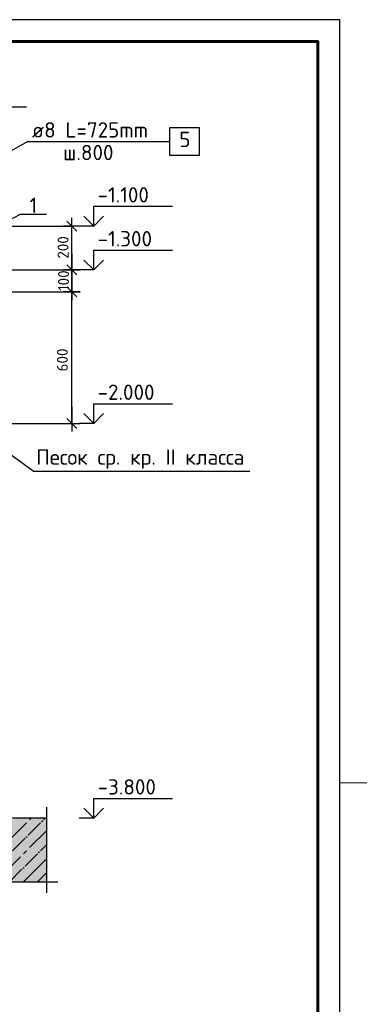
# Model space of a CAD drawing. Header units: millimetres. Extents: x 40580 to 559114, y -343730 to 81020.
# Tile 569 of 656: x 450209 to 457967, y -59845 to -37394. Entities that reach past the tile are written whole.
import ezdxf

# ---------------------------------------------------------------- set-up
doc = ezdxf.new("R2010")
doc.units = ezdxf.units.MM
doc.linetypes.add('______11', pattern=[500, 400, -50, 0, -50])
doc.linetypes.add('______5', pattern=[1100, 800, -100, 100, -100])
for name, color, linetype in [('______________________', 7, 'Continuous'), ('_______________________', 7, 'Continuous'), ('_________________________0', 7, 'Continuous'), ('Тонкие', 7, 'Continuous')]:
    doc.layers.add(name, color=color, linetype=linetype)
doc.layers.add('Standard', color=7, linetype='Continuous', lineweight=25)
doc.styles.add('ISOCPEUR', font='isocpeur.ttf')
doc.linetypes.add('ГОСТ 2.303 8', pattern='A,40,[2,GOST 2.303-68.shx,S=1,R=0,X=0,Y=0],-8', length=48)

# ---------------------------------------------------------------- blocks, each defined once
blk = doc.blocks.new('ALL_ML_STRICH')
at = {"color": 0, "linetype": 'ByBlock', "lineweight": -2}
for p, q in [((-1, 0), (0.5, 0)), ((-0.3, -0.3), (0.3, 0.3)), ((0, -0.5), (0, 0.5))]:
    blk.add_line(p, q, dxfattribs=at)
blk = doc.blocks.new('Из_буфера8386')
at = {"linetype": 'Continuous', "lineweight": 25, "ltscale": 100}
blk.add_lwpolyline([(62, 59400), (62, 0), (42062, 0), (42062, 59400), (62, 59400)], dxfattribs=at)
blk.add_lwpolyline([(62, 59400), (62, 0), (42062, 0), (42062, 59400), (62, 59400)], dxfattribs=at)
at = {"linetype": 'Continuous', "lineweight": 60, "ltscale": 100}
blk.add_lwpolyline([(2062, 58900), (2062, 500), (41562, 500), (41562, 58900), (2062, 58900)], dxfattribs=at)

msp = doc.modelspace()

# ---------------------------------------------------------------- hatches: boundary and pattern name
at = {"layer": 'Standard', "linetype": 'Continuous'}
msp.add_hatch(color=9, dxfattribs=at).paths.add_polyline_path([(450827.2, -55599.7), (424777.2, -55599.7), (424777.2, -57049.7), (450827.2, -57049.7)])

# ---------------------------------------------------------------- linework, layer by layer
at = {"layer": '______________________', "color": 253, "linetype": 'Continuous'}
for p, q in [((449142.4, -42099.7), (451400.7, -42099.7)), ((449142.4, -43099.7), (451400.7, -43099.7)), ((449142.4, -43099.7), (451400.7, -43099.7)), ((449142.4, -43599.7), (451400.7, -43599.7)), ((449142.4, -43599.7), (451400.7, -43599.7)), ((449142.4, -46599.7), (451400.7, -46599.7)), ((449142.4, -46599.7), (451400.7, -46599.7))]:
    msp.add_line(p, q, dxfattribs=at)
at = {"layer": '______________________', "color": 7, "linetype": 'Continuous'}
for p, q in [((451400.7, -43099.7), (451400.7, -42099.7)), ((451400.7, -43599.7), (451400.7, -43099.7)), ((451400.7, -46599.7), (451400.7, -43599.7))]:
    msp.add_line(p, q, dxfattribs=at)
at = {"layer": '_______________________', "color": 7, "linetype": 'Continuous'}
for p, q in [((451900.7, -42099.7), (451900.7, -41649.7)), ((451900.7, -41649.7), (453700.7, -41649.7)), ((451900.7, -42099.7), (451675.7, -41874.7)), ((451900.7, -42099.7), (452125.7, -41874.7)), ((451900.7, -42099.7), (451570, -42099.7)), ((451900.7, -42099.7), (451900.7, -42099.7)), ((451900.7, -42099.7), (451900.7, -42099.7)), ((451900.7, -42099.7), (451900.7, -42099.7)), ((451900.7, -42099.7), (451900.7, -42099.7)), ((451900.7, -43099.7), (451900.7, -42649.7)), ((451900.7, -42649.7), (453700.7, -42649.7)), ((451900.7, -43099.7), (451675.7, -42874.7)), ((451900.7, -43099.7), (452125.7, -42874.7)), ((451900.7, -43099.7), (451570, -43099.7)), ((451900.7, -43099.7), (451900.7, -43099.7)), ((451900.7, -43099.7), (451900.7, -43099.7)), ((451900.7, -43099.7), (451900.7, -43099.7)), ((451900.7, -43099.7), (451900.7, -43099.7)), ((451900.7, -46599.7), (451900.7, -46149.7)), ((451900.7, -46149.7), (453700.7, -46149.7)), ((451900.7, -46599.7), (451675.7, -46374.7)), ((451900.7, -46599.7), (452125.7, -46374.7)), ((451900.7, -46599.7), (451570, -46599.7)), ((451900.7, -46599.7), (451900.7, -46599.7)), ((451900.7, -46599.7), (451900.7, -46599.7)), ((451900.7, -46599.7), (451900.7, -46599.7)), ((451900.7, -46599.7), (451900.7, -46599.7)), ((451900.7, -55599.7), (451900.7, -55149.7)), ((451900.7, -55149.7), (453700.7, -55149.7)), ((451900.7, -55599.7), (451675.7, -55374.7)), ((451900.7, -55599.7), (452125.7, -55374.7)), ((451900.7, -55599.7), (451900.7, -55599.7)), ((451900.7, -55599.7), (451900.7, -55599.7)), ((451900.7, -55599.7), (451900.7, -55599.7)), ((451900.7, -55599.7), (451900.7, -55599.7))]:
    msp.add_line(p, q, dxfattribs=at)
msp.add_lwpolyline([(451900.7, -55599.7), (451600.7, -55599.7), (451600.7, -55599.7), (451570, -55599.7)], dxfattribs=at)
at = {"layer": '_________________________0', "color": 7, "linetype": 'Continuous'}
for p, q in [((454320, -39860.5), (453632.5, -39860.5)), ((453632.5, -39860.5), (453632.5, -40485.5)), ((454320, -40485.5), (454320, -39860.5)), ((450395, -40173), (446492.1, -42324.7)), ((450395, -40173), (453632.5, -40173)), ((453632.5, -40485.5), (454320, -40485.5)), ((450515.4, -47687.5), (448035.1, -45886.3)), ((450515.4, -47687.5), (455469.4, -47687.5))]:
    msp.add_line(p, q, dxfattribs=at)
at = {"layer": 'Standard', "color": 7, "linetype": 'ГОСТ 2.303 8', "ltscale": 30}
for p, q in [((450368.9, -39387.1), (448892.4, -39387.1)), ((450827.2, -57299.7), (450827.2, -55349.7)), ((450827.2, -57299.7), (450827.2, -55349.7)), ((424527.2, -57049.7), (451077.2, -57049.7)), ((424527.2, -57049.7), (451077.2, -57049.7))]:
    msp.add_line(p, q, dxfattribs=at)
at = {"layer": 'Standard', "color": 253, "linetype": '______5'}
for p, q in [((449022.9, -57049.7), (450472.9, -55599.7)), ((449659.3, -57049.7), (450827.2, -55881.8)), ((450295.7, -57049.7), (450827.2, -56518.2))]:
    msp.add_line(p, q, dxfattribs=at)
at = {"layer": 'Standard', "color": 253, "linetype": '______11'}
for p, q in [((449341.1, -57049.7), (450791.1, -55599.7)), ((449977.5, -57049.7), (450827.2, -56200)), ((450613.9, -57049.7), (450827.2, -56836.4))]:
    msp.add_line(p, q, dxfattribs=at)
at = {"layer": 'Standard', "color": 7, "linetype": 'Continuous'}
msp.add_line((450827.2, -55599.7), (450042.4, -55599.7), dxfattribs=at)
msp.add_line((450827.2, -55599.7), (450042.4, -55599.7), dxfattribs=at)
at = {"layer": 'Standard', "color": 7, "linetype": 'Continuous', "lineweight": 13, "transparency": 33554687}
msp.add_lwpolyline([(457519.9, -54794), (457519.9, -96794), (487219.9, -96794), (487219.9, -54794), (457519.9, -54794)], close=True, dxfattribs=at)
at = {"layer": 'Тонкие', "lineweight": 25, "ltscale": 10}
for p, q in [((449796.6, -42059.3), (450225.8, -41830.6)), ((450225.8, -41830.6), (450823.4, -41830.6))]:
    msp.add_line(p, q, dxfattribs=at)

# ---------------------------------------------------------------- block references
at = {"layer": '______________________', "color": 7, "linetype": 'Continuous', "xscale": 375, "yscale": 375, "zscale": 375}
for p, rotation in [((451400.7, -42099.7), 90), ((451400.7, -43099.7), 270), ((451400.7, -43099.7), 90), ((451400.7, -43599.7), 270), ((451400.7, -43599.7), 90), ((451400.7, -46599.7), 270)]:
    msp.add_blockref('ALL_ML_STRICH', p, dxfattribs=dict(at, rotation=rotation))
at = {"layer": 'Тонкие'}
msp.add_blockref('Из_буфера8386', (415458, -96794), dxfattribs=at)

# ---------------------------------------------------------------- texts
at = {"layer": '______________________', "color": 7, "style": 'ISOCPEUR'}
for s, p in [('ø8 L=725mm ', (450488.4, -40082.1)), ('5', (453856.2, -40298.5)), ('ш.800', (451201.6, -40598)), ('-1.100', (451989.4, -41563)), ('1', (450434.1, -41801.6)), ('-1.300', (451989.4, -42563)), ('-2.000', (451989.4, -46063)), ('Песок ср. кр. II класса', (450586.9, -47541.8)), ('-3.800', (451989.4, -55063))]:
    msp.add_text(s, height=350, dxfattribs=at).set_placement(p)
for s, p in [('200', (451325.7, -42843.1)), ('100', (451335.6, -43577.6)), ('600', (451309.5, -45415.3))]:
    msp.add_text(s, height=250, rotation=90, dxfattribs=at).set_placement(p)

doc.saveas('drawing.dxf')
